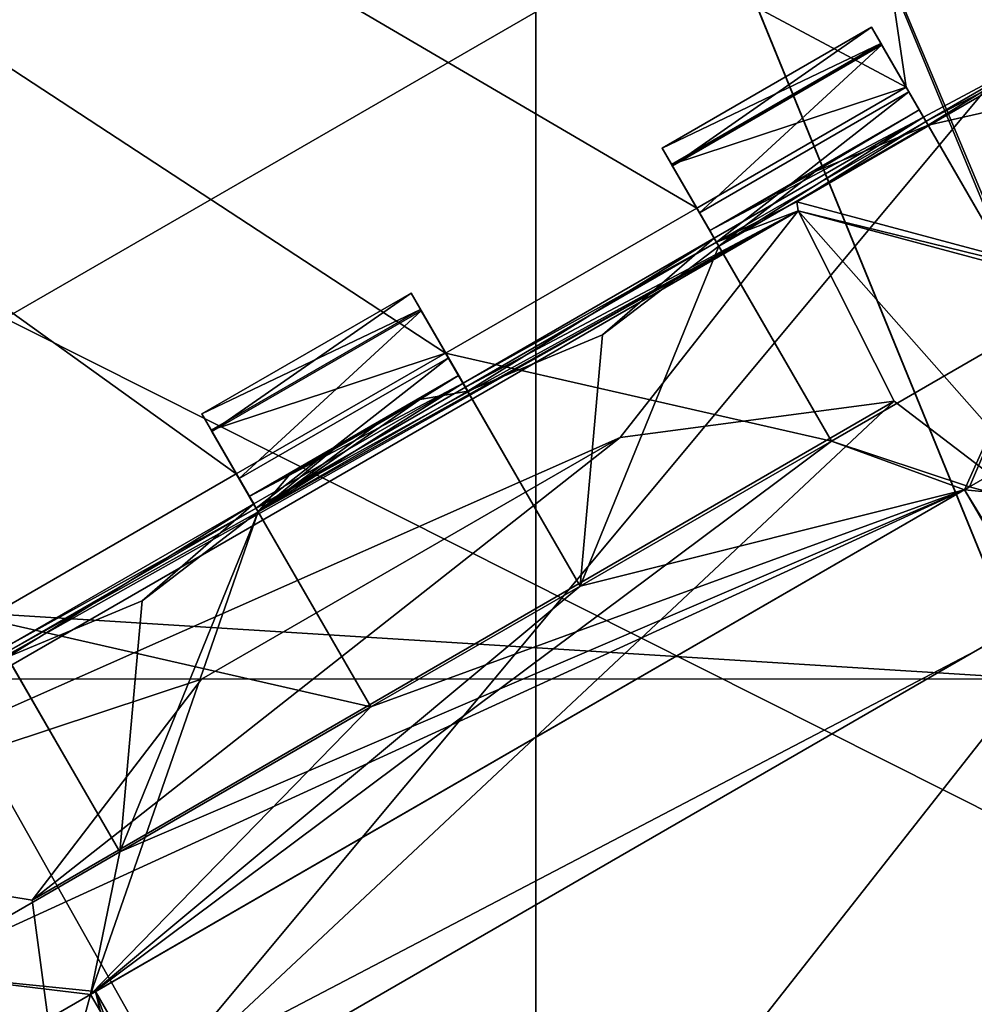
# Model space of a CAD drawing. Header units: millimetres. Extents: x -78 to 78, y -78 to 78.
# Tile 431 of 449: x 55.7 to 57.68, y 33.15 to 35.18. Entities that reach past the tile are written whole.
import ezdxf

# ---------------------------------------------------------------- set-up
doc = ezdxf.new("R2010")
doc.units = ezdxf.units.MM
doc.header["$LTSCALE"] = 41.718519
for name, color, linetype in [('10', 7, 'CONTINUOUS'), ('102', 7, 'CONTINUOUS'), ('1152', 7, 'CONTINUOUS'), ('1295', 7, 'CONTINUOUS'), ('1323', 7, 'CONTINUOUS'), ('1403', 7, 'CONTINUOUS'), ('1418', 7, 'CONTINUOUS'), ('1419', 7, 'CONTINUOUS'), ('1607', 7, 'CONTINUOUS'), ('1745', 7, 'CONTINUOUS'), ('1746', 7, 'CONTINUOUS'), ('1747', 7, 'CONTINUOUS'), ('1749', 7, 'CONTINUOUS'), ('1756', 7, 'CONTINUOUS'), ('1769', 7, 'CONTINUOUS'), ('2704', 7, 'CONTINUOUS'), ('2720', 7, 'CONTINUOUS'), ('2728', 7, 'CONTINUOUS'), ('2737', 7, 'CONTINUOUS'), ('319', 7, 'CONTINUOUS'), ('4485', 7, 'CONTINUOUS'), ('4497', 7, 'CONTINUOUS'), ('4511', 7, 'CONTINUOUS'), ('4524', 7, 'CONTINUOUS'), ('4530', 7, 'CONTINUOUS'), ('4539', 7, 'CONTINUOUS'), ('4540', 7, 'CONTINUOUS'), ('4545', 7, 'CONTINUOUS'), ('4554', 7, 'CONTINUOUS'), ('4557', 7, 'CONTINUOUS'), ('4559', 7, 'CONTINUOUS'), ('4561', 7, 'CONTINUOUS'), ('4564', 7, 'CONTINUOUS'), ('4568', 7, 'CONTINUOUS'), ('4570', 7, 'CONTINUOUS'), ('4574', 7, 'CONTINUOUS'), ('4575', 7, 'CONTINUOUS'), ('4576', 7, 'CONTINUOUS'), ('4579', 7, 'CONTINUOUS'), ('4586', 7, 'CONTINUOUS'), ('4590', 7, 'CONTINUOUS'), ('4591', 7, 'CONTINUOUS'), ('4594', 7, 'CONTINUOUS'), ('4595', 7, 'CONTINUOUS'), ('4600', 7, 'CONTINUOUS'), ('4601', 7, 'CONTINUOUS'), ('4604', 7, 'CONTINUOUS'), ('4607', 7, 'CONTINUOUS'), ('4608', 7, 'CONTINUOUS'), ('4611', 7, 'CONTINUOUS'), ('4619', 7, 'CONTINUOUS'), ('4621', 7, 'CONTINUOUS'), ('4624', 7, 'CONTINUOUS'), ('4636', 7, 'CONTINUOUS'), ('4637', 7, 'CONTINUOUS'), ('4638', 7, 'CONTINUOUS'), ('4648', 7, 'CONTINUOUS'), ('4659', 7, 'CONTINUOUS'), ('510', 7, 'CONTINUOUS'), ('513', 7, 'CONTINUOUS'), ('514', 7, 'CONTINUOUS'), ('6', 7, 'CONTINUOUS')]:
    doc.layers.add(name, color=color, linetype=linetype)

msp = doc.modelspace()

# ---------------------------------------------------------------- linework, layer by layer
at = {"layer": '10', "linetype": 'CONTINUOUS'}
for points in [[(58.04, 49.4512, -2), (69.0121, 32.4252, -2), (52.7292, 47.73, -2), (58.04, 49.4512, -2)], [(69.0121, 32.4252, -2), (62.2046, 38.179, -2), (52.7292, 47.73, -2), (69.0121, 32.4252, -2)], [(57.7954, 33.821, -2), (23.0996, 35.9875, -2), (56.9004, 36.0125, -2), (57.7954, 33.821, -2)], [(22.1909, 33.8071, -2), (23.0996, 35.9875, -2), (57.7954, 33.821, -2), (22.1909, 33.8071, -2)], [(60, 32.9, -2), (22.1909, 33.8071, -2), (57.7954, 33.821, -2), (60, 32.9, -2)], [(20, 32.9, -2), (22.1909, 33.8071, -2), (60, 32.9, -2), (20, 32.9, -2)]]:
    msp.add_3dface(points, dxfattribs=at)
at = {"layer": '102', "linetype": 'CONTINUOUS'}
msp.add_3dface([(57.7954, 33.821, -2), (56.9004, 36.0125, -2), (58.6144, 35.2, -0.5), (57.7954, 33.821, -2)], dxfattribs=at)
at = {"layer": '1152', "color": 7, "linetype": 'CONTINUOUS'}
for points in [[(54.2573, 47.5689, 19.2), (65.4023, 30.4828, 19.2), (55.4541, 45.9646, 22.9248), (54.2573, 47.5689, 19.2)], [(55.4541, 45.9646, 22.9248), (65.4023, 30.4828, 19.2), (57.1228, 43.8319, 23.6504), (55.4541, 45.9646, 22.9248)], [(57.1228, 43.8319, 23.6504), (65.4023, 30.4828, 19.2), (58.7509, 41.6681, 22.9248), (57.1228, 43.8319, 23.6504)]]:
    msp.add_3dface(points, dxfattribs=at)
at = {"layer": '1295', "color": 7, "linetype": 'CONTINUOUS'}
for points in [[(54.722, 34.0187, 23.2), (57.4933, 35.6187, 23.2), (55.4019, 35.2882, 23.2), (54.722, 34.0187, 23.2)], [(56.139, 30.5644, 23.2), (54.539, 33.3356, 23.2), (54.3273, 33.5521, 23.2), (56.139, 30.5644, 23.2)], [(56.2206, 30.2727, 23.2), (56.139, 30.5644, 23.2), (54.3273, 33.5521, 23.2), (56.2206, 30.2727, 23.2)], [(54.6599, 31.5579, 23.2), (56.2206, 30.2727, 23.2), (54.3273, 33.5521, 23.2), (54.6599, 31.5579, 23.2)]]:
    msp.add_3dface(points, dxfattribs=at)
at = {"layer": '1323', "color": 7, "linetype": 'CONTINUOUS'}
for points in [[(54.722, 34.0187, 22.2), (55.2085, 35.5403, 22.2), (57.4933, 35.6187, 22.2), (54.722, 34.0187, 22.2)], [(56.1174, 29.9723, 22.2), (55.12, 30.5306, 22.2), (54.0155, 33.6129, 22.2), (56.1174, 29.9723, 22.2)], [(56.1174, 29.9723, 22.2), (54.0155, 33.6129, 22.2), (54.539, 33.3356, 22.2), (56.1174, 29.9723, 22.2)], [(56.139, 30.5644, 22.2), (56.1174, 29.9723, 22.2), (54.539, 33.3356, 22.2), (56.139, 30.5644, 22.2)]]:
    msp.add_3dface(points, dxfattribs=at)
at = {"layer": '1403', "color": 7, "linetype": 'CONTINUOUS'}
msp.add_3dface([(54.2573, 47.5689, 19.2), (58.4307, 42.456, 17.2), (65.4023, 30.4828, 19.2), (54.2573, 47.5689, 19.2)], dxfattribs=at)
at = {"layer": '1418', "color": 7, "linetype": 'CONTINUOUS'}
for points in [[(54.722, 34.0187, 22.2), (57.4933, 35.6187, 22.2), (54.722, 34.0187, 23.2), (54.722, 34.0187, 22.2)], [(54.722, 34.0187, 23.2), (57.4933, 35.6187, 22.2), (57.4933, 35.6187, 23.2), (54.722, 34.0187, 23.2)]]:
    msp.add_3dface(points, dxfattribs=at)
at = {"layer": '1419', "color": 7, "linetype": 'CONTINUOUS'}
for points in [[(56.139, 30.5644, 22.2), (54.539, 33.3356, 22.2), (56.139, 30.5644, 23.2), (56.139, 30.5644, 22.2)], [(56.139, 30.5644, 23.2), (54.539, 33.3356, 22.2), (54.539, 33.3356, 23.2), (56.139, 30.5644, 23.2)]]:
    msp.add_3dface(points, dxfattribs=at)
at = {"layer": '1607', "color": 7, "linetype": 'CONTINUOUS'}
msp.add_3dface([(56.8961, 49.7825), (68.8182, 31.2971), (62.6242, 41.2692, 17.2), (56.8961, 49.7825)], dxfattribs=at)
at = {"layer": '1745', "linetype": 'CONTINUOUS'}
for points in [[(48.9557, 30.6746, 28.7), (56.7696, 51.03, 28.7), (42.4108, 39.2292, 28.7), (48.9557, 30.6746, 28.7)], [(53.7961, 21.0623, 28.7), (56.7696, 51.03, 28.7), (48.9557, 30.6746, 28.7), (53.7961, 21.0623, 28.7)], [(56.7695, 10.7164, 28.7), (56.7696, 51.03, 28.7), (53.7961, 21.0623, 28.7), (56.7695, 10.7164, 28.7)], [(69.7599, 30.9897, 28.7), (56.7696, 51.03, 28.7), (56.7695, 10.7164, 28.7), (69.7599, 30.9897, 28.7)]]:
    msp.add_3dface(points, dxfattribs=at)
at = {"layer": '1746', "linetype": 'CONTINUOUS'}
for points in [[(70.6479, 31.4545, 27.7349), (57.4701, 51.7463, 27.7349), (56.7696, 51.03, 28.7), (70.6479, 31.4545, 27.7349)], [(69.7599, 30.9897, 28.7), (70.6479, 31.4545, 27.7349), (56.7696, 51.03, 28.7), (69.7599, 30.9897, 28.7)]]:
    msp.add_3dface(points, dxfattribs=at)
at = {"layer": '1747', "linetype": 'CONTINUOUS'}
msp.add_3dface([(70.6479, 31.4545, 27.7349), (57.6995, 51.9363, 19.2), (57.4701, 51.7463, 27.7349), (70.6479, 31.4545, 27.7349)], dxfattribs=at)
at = {"layer": '1749', "linetype": 'CONTINUOUS'}
msp.add_3dface([(63.1901, 41.0327, 19.2), (68.6225, 30.5532, 25.7174), (55.8232, 50.2625, 25.7174), (63.1901, 41.0327, 19.2)], dxfattribs=at)
at = {"layer": '1756', "linetype": 'CONTINUOUS'}
for points in [[(68.6225, 30.5532, 25.7174), (55.4526, 49.9261, 26.2), (55.8232, 50.2625, 25.7174), (68.6225, 30.5532, 25.7174)], [(68.1668, 30.3465, 26.2), (55.4526, 49.9261, 26.2), (68.6225, 30.5532, 25.7174), (68.1668, 30.3465, 26.2)]]:
    msp.add_3dface(points, dxfattribs=at)
at = {"layer": '1769', "linetype": 'CONTINUOUS'}
for points in [[(68.1668, 30.3465, 26.2), (58.5425, 44.2676, 26.2), (55.4526, 49.9261, 26.2), (68.1668, 30.3465, 26.2)], [(52.229, 39.4232, 26.2), (58.5425, 44.2676, 26.2), (68.1668, 30.3465, 26.2), (52.229, 39.4232, 26.2)], [(52.229, 39.4232, 26.2), (67.6081, 28.5654, 26.2), (50.2838, 37.2762, 26.2), (52.229, 39.4232, 26.2)], [(67.6081, 28.5654, 26.2), (52.229, 39.4232, 26.2), (68.1668, 30.3465, 26.2), (67.6081, 28.5654, 26.2)], [(60.256, 25.5201, 26.2), (49.2171, 34.5772, 26.2), (50.2838, 37.2762, 26.2), (60.256, 25.5201, 26.2)], [(67.6081, 28.5654, 26.2), (60.256, 25.5201, 26.2), (50.2838, 37.2762, 26.2), (67.6081, 28.5654, 26.2)], [(60.256, 25.5201, 26.2), (49.1694, 31.6832, 26.2), (49.2171, 34.5772, 26.2), (60.256, 25.5201, 26.2)]]:
    msp.add_3dface(points, dxfattribs=at)
at = {"layer": '2704', "linetype": 'CONTINUOUS'}
for points in [[(57.5359, 35.0448, 21.67), (56.6343, 41.1393, 21.67), (47.837, 40.2223, 21.67), (57.5359, 35.0448, 21.67)], [(66.5703, 21.6404, 21.67), (56.6343, 41.1393, 21.67), (59.1178, 32.3049, 21.67), (66.5703, 21.6404, 21.67)], [(58.4564, 32.8259, 21.67), (56.6343, 41.1393, 21.67), (57.8143, 34.5625, 21.67), (58.4564, 32.8259, 21.67)], [(56.6343, 41.1393, 21.67), (58.4564, 32.8259, 21.67), (58.8393, 32.7872, 21.67), (56.6343, 41.1393, 21.67)], [(57.8143, 34.5625, 21.67), (56.6343, 41.1393, 21.67), (57.5359, 35.0448, 21.67), (57.8143, 34.5625, 21.67)], [(59.1178, 32.3049, 21.67), (56.6343, 41.1393, 21.67), (58.8393, 32.7872, 21.67), (59.1178, 32.3049, 21.67)], [(57.5359, 35.0448, 21.67), (47.837, 40.2223, 21.67), (57.1029, 34.7948, 21.67), (57.5359, 35.0448, 21.67)], [(57.1029, 34.7948, 21.67), (47.837, 40.2223, 21.67), (56.5832, 34.4948, 21.67), (57.1029, 34.7948, 21.67)], [(56.1502, 34.2448, 21.67), (47.837, 40.2223, 21.67), (55.6306, 33.9448, 21.67), (56.1502, 34.2448, 21.67)], [(56.5832, 34.4948, 21.67), (47.837, 40.2223, 21.67), (56.1502, 34.2448, 21.67), (56.5832, 34.4948, 21.67)], [(58.707, 21.4384, 21.67), (55.1976, 33.6948, 21.67), (47.837, 40.2223, 21.67), (58.707, 21.4384, 21.67)], [(57.3813, 34.3125, 21.67), (57.1029, 34.7948, 21.67), (56.5832, 34.4948, 21.67), (57.3813, 34.3125, 21.67)], [(57.6564, 34.2116, 21.67), (57.8143, 34.5625, 21.67), (57.3813, 34.3125, 21.67), (57.6564, 34.2116, 21.67)], [(57.6564, 34.2116, 21.67), (58.4564, 32.8259, 21.67), (57.8143, 34.5625, 21.67), (57.6564, 34.2116, 21.67)], [(56.8617, 34.0125, 21.67), (57.3813, 34.3125, 21.67), (56.5832, 34.4948, 21.67), (56.8617, 34.0125, 21.67)], [(57.6564, 34.2116, 21.67), (57.3813, 34.3125, 21.67), (56.8617, 34.0125, 21.67), (57.6564, 34.2116, 21.67)], [(56.1502, 34.2448, 21.67), (55.6306, 33.9448, 21.67), (56.4287, 33.7625, 21.67), (56.1502, 34.2448, 21.67)], [(55.859, 33.1738, 21.67), (57.6564, 34.2116, 21.67), (55.4761, 33.2125, 21.67), (55.859, 33.1738, 21.67)], [(55.4761, 33.2125, 21.67), (57.6564, 34.2116, 21.67), (55.9091, 33.4625, 21.67), (55.4761, 33.2125, 21.67)], [(55.9091, 33.4625, 21.67), (57.6564, 34.2116, 21.67), (56.4287, 33.7625, 21.67), (55.9091, 33.4625, 21.67)], [(56.4287, 33.7625, 21.67), (57.6564, 34.2116, 21.67), (56.8617, 34.0125, 21.67), (56.4287, 33.7625, 21.67)], [(55.6306, 33.9448, 21.67), (55.9091, 33.4625, 21.67), (56.4287, 33.7625, 21.67), (55.6306, 33.9448, 21.67)], [(55.4761, 33.2125, 21.67), (55.1976, 33.6948, 21.67), (58.707, 21.4384, 21.67), (55.4761, 33.2125, 21.67)], [(55.859, 33.1738, 21.67), (55.4761, 33.2125, 21.67), (58.707, 21.4384, 21.67), (55.859, 33.1738, 21.67)], [(56.659, 31.7882, 21.67), (55.859, 33.1738, 21.67), (56.5011, 31.4372, 21.67), (56.659, 31.7882, 21.67)], [(56.5011, 31.4372, 21.67), (55.859, 33.1738, 21.67), (58.707, 21.4384, 21.67), (56.5011, 31.4372, 21.67)]]:
    msp.add_3dface(points, dxfattribs=at)
at = {"layer": '2720', "linetype": 'CONTINUOUS'}
for points in [[(56.5926, 41.1966, 20.074), (66.5547, 21.688, 20.074), (47.8792, 40.1721, 20.074), (56.5926, 41.1966, 20.074)], [(47.8792, 40.1721, 20.074), (66.5547, 21.688, 20.074), (58.725, 21.3895, 20.074), (47.8792, 40.1721, 20.074)]]:
    msp.add_3dface(points, dxfattribs=at)
at = {"layer": '2728', "linetype": 'CONTINUOUS'}
for points in [[(56.5926, 41.1966, 20.074), (56.6343, 41.1393, 21.67), (66.5547, 21.688, 20.074), (56.5926, 41.1966, 20.074)], [(56.6343, 41.1393, 21.67), (66.5703, 21.6404, 21.67), (66.5547, 21.688, 20.074), (56.6343, 41.1393, 21.67)]]:
    msp.add_3dface(points, dxfattribs=at)
at = {"layer": '2737', "linetype": 'CONTINUOUS'}
for points in [[(58.707, 21.4384, 21.67), (47.837, 40.2223, 21.67), (47.8792, 40.1721, 20.074), (58.707, 21.4384, 21.67)], [(58.707, 21.4384, 21.67), (47.8792, 40.1721, 20.074), (58.725, 21.3895, 20.074), (58.707, 21.4384, 21.67)]]:
    msp.add_3dface(points, dxfattribs=at)
at = {"layer": '319', "linetype": 'CONTINUOUS'}
for points in [[(51, 33, 1.5), (56, 33, 1.5), (51.5, 41, 1.5), (51, 33, 1.5)], [(51.5, 41, 1.5), (56, 33, 1.5), (58.5, 36, 1.5), (51.5, 41, 1.5)], [(58.5, 36, 1.5), (56, 33, 1.5), (59.2513, 34.701, 1.5), (58.5, 36, 1.5)], [(56, 33, 1.5), (66.9048, 33, 1.5), (59.2513, 34.701, 1.5), (56, 33, 1.5)]]:
    msp.add_3dface(points, dxfattribs=at)
at = {"layer": '4485', "linetype": 'CONTINUOUS'}
for points in [[(55.8484, 33.1677, 21.845), (56.659, 31.7882, 21.67), (55.8375, 33.1271, 22.27), (55.8484, 33.1677, 21.845)], [(55.859, 33.1738, 21.67), (56.659, 31.7882, 21.67), (55.8484, 33.1677, 21.845), (55.859, 33.1738, 21.67)]]:
    msp.add_3dface(points, dxfattribs=at)
at = {"layer": '4497', "linetype": 'CONTINUOUS'}
for points in [[(55.859, 33.1738, 21.67), (55.8484, 33.1677, 21.845), (57.667, 34.2177, 21.845), (55.859, 33.1738, 21.67)], [(57.6564, 34.2116, 21.67), (55.859, 33.1738, 21.67), (57.667, 34.2177, 21.845), (57.6564, 34.2116, 21.67)]]:
    msp.add_3dface(points, dxfattribs=at)
at = {"layer": '4511', "linetype": 'CONTINUOUS'}
for points in [[(57.6564, 34.2116, 21.67), (57.667, 34.2177, 21.845), (57.7076, 34.2068, 22.27), (57.6564, 34.2116, 21.67)], [(58.4564, 32.8259, 21.67), (57.6564, 34.2116, 21.67), (58.467, 32.832, 21.845), (58.4564, 32.8259, 21.67)], [(58.467, 32.832, 21.845), (57.6564, 34.2116, 21.67), (58.4779, 32.8726, 22.27), (58.467, 32.832, 21.845)], [(58.4779, 32.8726, 22.27), (57.6564, 34.2116, 21.67), (57.7076, 34.2068, 22.27), (58.4779, 32.8726, 22.27)]]:
    msp.add_3dface(points, dxfattribs=at)
at = {"layer": '4524', "linetype": 'CONTINUOUS'}
for points in [[(57.3813, 34.3125, 21.67), (57.8143, 34.5625, 21.67), (57.3813, 34.3125, 21.845), (57.3813, 34.3125, 21.67)], [(57.8143, 34.5625, 21.67), (57.8143, 34.5625, 21.845), (57.3813, 34.3125, 21.845), (57.8143, 34.5625, 21.67)]]:
    msp.add_3dface(points, dxfattribs=at)
at = {"layer": '4530', "linetype": 'CONTINUOUS'}
msp.add_3dface([(55.8484, 33.1677, 21.845), (55.8375, 33.1271, 22.27), (55.3666, 32.8895, 21.845), (55.8484, 33.1677, 21.845)], dxfattribs=at)
at = {"layer": '4539', "linetype": 'CONTINUOUS'}
for points in [[(57.1483, 34.7161, 21.8612), (57.0313, 34.9188, 21.896), (57.0507, 34.8851, 21.7623), (57.1483, 34.7161, 21.8612)], [(57.0313, 34.9188, 21.896), (57.1483, 34.7161, 21.8612), (57.1298, 34.7482, 22.1544), (57.0313, 34.9188, 21.896)], [(57.0313, 34.9188, 22.421), (57.0313, 34.9188, 21.896), (57.1298, 34.7482, 22.1544), (57.0313, 34.9188, 22.421)], [(57.0524, 34.8822, 22.5598), (57.0313, 34.9188, 22.421), (57.1388, 34.7325, 22.4493), (57.0524, 34.8822, 22.5598)], [(57.1388, 34.7325, 22.4493), (57.0313, 34.9188, 22.421), (57.1298, 34.7482, 22.1544), (57.1388, 34.7325, 22.4493)], [(57.1029, 34.7948, 21.67), (57.3813, 34.3125, 21.845), (57.0507, 34.8851, 21.7623), (57.1029, 34.7948, 21.67)], [(57.3813, 34.3125, 21.845), (57.1483, 34.7161, 21.8612), (57.0507, 34.8851, 21.7623), (57.3813, 34.3125, 21.845)], [(57.1438, 34.7239, 22.6698), (57.1085, 34.7851, 22.652), (57.0524, 34.8822, 22.5598), (57.1438, 34.7239, 22.6698)], [(57.1438, 34.7239, 22.6698), (57.0524, 34.8822, 22.5598), (57.1388, 34.7325, 22.4493), (57.1438, 34.7239, 22.6698)], [(57.1029, 34.7948, 21.67), (57.3813, 34.3125, 21.67), (57.3813, 34.3125, 21.845), (57.1029, 34.7948, 21.67)]]:
    msp.add_3dface(points, dxfattribs=at)
at = {"layer": '4540', "linetype": 'CONTINUOUS'}
for points in [[(57.5628, 34.9982, 22.1557), (57.5815, 34.9659, 21.8612), (57.4643, 35.1688, 21.896), (57.5628, 34.9982, 22.1557)], [(57.4643, 35.1688, 21.896), (57.5815, 34.9659, 21.8612), (57.4837, 35.1351, 21.7623), (57.4643, 35.1688, 21.896)], [(57.5719, 34.9825, 22.4493), (57.5628, 34.9982, 22.1557), (57.4643, 35.1688, 22.421), (57.5719, 34.9825, 22.4493)], [(57.4854, 35.1322, 22.5598), (57.5719, 34.9825, 22.4493), (57.4643, 35.1688, 22.421), (57.4854, 35.1322, 22.5598)], [(57.4643, 35.1688, 22.421), (57.5628, 34.9982, 22.1557), (57.4643, 35.1688, 21.896), (57.4643, 35.1688, 22.421)], [(57.8143, 34.5625, 21.67), (57.5359, 35.0448, 21.67), (57.4837, 35.1351, 21.7623), (57.8143, 34.5625, 21.67)], [(57.8143, 34.5625, 21.845), (57.8143, 34.5625, 21.67), (57.4837, 35.1351, 21.7623), (57.8143, 34.5625, 21.845)], [(57.5815, 34.9659, 21.8612), (57.8143, 34.5625, 21.845), (57.4837, 35.1351, 21.7623), (57.5815, 34.9659, 21.8612)], [(57.5415, 35.0351, 22.652), (57.5719, 34.9825, 22.4493), (57.4854, 35.1322, 22.5598), (57.5415, 35.0351, 22.652)], [(57.5768, 34.9739, 22.6698), (57.5719, 34.9825, 22.4493), (57.5415, 35.0351, 22.652), (57.5768, 34.9739, 22.6698)]]:
    msp.add_3dface(points, dxfattribs=at)
at = {"layer": '4545', "linetype": 'CONTINUOUS'}
for points in [[(57.5815, 34.9659, 21.8612), (57.7028, 34.9937, 21.845), (57.8143, 34.5625, 21.845), (57.5815, 34.9659, 21.8612)], [(57.1483, 34.7161, 21.8612), (57.3813, 34.3125, 21.845), (56.8617, 34.0125, 21.845), (57.1483, 34.7161, 21.8612)], [(56.908, 34.5323, 21.845), (57.1483, 34.7161, 21.8612), (56.8617, 34.0125, 21.845), (56.908, 34.5323, 21.845)], [(57.8143, 34.5625, 21.845), (57.667, 34.2177, 21.845), (57.3813, 34.3125, 21.845), (57.8143, 34.5625, 21.845)], [(58.1488, 34.4958, 21.845), (57.667, 34.2177, 21.845), (57.8143, 34.5625, 21.845), (58.1488, 34.4958, 21.845)], [(56.6288, 34.4159, 21.845), (56.908, 34.5323, 21.845), (56.8617, 34.0125, 21.845), (56.6288, 34.4159, 21.845)], [(57.667, 34.2177, 21.845), (55.8484, 33.1677, 21.845), (57.3813, 34.3125, 21.845), (57.667, 34.2177, 21.845)], [(57.3813, 34.3125, 21.845), (55.8484, 33.1677, 21.845), (56.8617, 34.0125, 21.845), (57.3813, 34.3125, 21.845)], [(55.8484, 33.1677, 21.845), (55.9091, 33.4625, 21.845), (56.1957, 34.1661, 21.845), (55.8484, 33.1677, 21.845)], [(56.4287, 33.7625, 21.845), (55.8484, 33.1677, 21.845), (56.1957, 34.1661, 21.845), (56.4287, 33.7625, 21.845)], [(56.1957, 34.1661, 21.845), (55.9091, 33.4625, 21.845), (55.9554, 33.9823, 21.845), (56.1957, 34.1661, 21.845)], [(56.8617, 34.0125, 21.845), (55.8484, 33.1677, 21.845), (56.4287, 33.7625, 21.845), (56.8617, 34.0125, 21.845)], [(55.9554, 33.9823, 21.845), (55.9091, 33.4625, 21.845), (55.6762, 33.8659, 21.845), (55.9554, 33.9823, 21.845)], [(55.9091, 33.4625, 21.845), (55.8484, 33.1677, 21.845), (55.4761, 33.2125, 21.845), (55.9091, 33.4625, 21.845)], [(55.4761, 33.2125, 21.845), (55.8484, 33.1677, 21.845), (55.3666, 32.8895, 21.845), (55.4761, 33.2125, 21.845)]]:
    msp.add_3dface(points, dxfattribs=at)
at = {"layer": '4554', "linetype": 'CONTINUOUS'}
for points in [[(57.4643, 35.1688, 21.896), (57.4837, 35.1351, 21.7623), (57.0313, 34.9188, 21.896), (57.4643, 35.1688, 21.896)], [(57.0313, 34.9188, 21.896), (57.4837, 35.1351, 21.7623), (57.0507, 34.8851, 21.7623), (57.0313, 34.9188, 21.896)], [(57.4837, 35.1351, 21.7623), (57.5359, 35.0448, 21.67), (57.0507, 34.8851, 21.7623), (57.4837, 35.1351, 21.7623)], [(57.5359, 35.0448, 21.67), (57.1029, 34.7948, 21.67), (57.0507, 34.8851, 21.7623), (57.5359, 35.0448, 21.67)]]:
    msp.add_3dface(points, dxfattribs=at)
at = {"layer": '4557', "linetype": 'CONTINUOUS'}
msp.add_3dface([(57.7076, 34.2068, 22.27), (57.667, 34.2177, 21.845), (58.1488, 34.4958, 21.845), (57.7076, 34.2068, 22.27)], dxfattribs=at)
at = {"layer": '4559', "linetype": 'CONTINUOUS'}
for points in [[(55.4761, 33.2125, 21.67), (55.9091, 33.4625, 21.67), (55.4761, 33.2125, 21.845), (55.4761, 33.2125, 21.67)], [(55.9091, 33.4625, 21.67), (55.9091, 33.4625, 21.845), (55.4761, 33.2125, 21.845), (55.9091, 33.4625, 21.67)]]:
    msp.add_3dface(points, dxfattribs=at)
at = {"layer": '4561', "linetype": 'CONTINUOUS'}
for points in [[(56.5117, 34.6188, 21.896), (56.5311, 34.5851, 21.7623), (56.0787, 34.3688, 21.896), (56.5117, 34.6188, 21.896)], [(56.0787, 34.3688, 21.896), (56.5311, 34.5851, 21.7623), (56.0981, 34.3351, 21.7623), (56.0787, 34.3688, 21.896)], [(56.5311, 34.5851, 21.7623), (56.5832, 34.4948, 21.67), (56.0981, 34.3351, 21.7623), (56.5311, 34.5851, 21.7623)], [(56.5832, 34.4948, 21.67), (56.1502, 34.2448, 21.67), (56.0981, 34.3351, 21.7623), (56.5832, 34.4948, 21.67)]]:
    msp.add_3dface(points, dxfattribs=at)
at = {"layer": '4564', "linetype": 'CONTINUOUS'}
for points in [[(57.4643, 35.1688, 22.421), (57.4643, 35.1688, 21.896), (57.0313, 34.9188, 22.421), (57.4643, 35.1688, 22.421)], [(57.4643, 35.1688, 21.896), (57.0313, 34.9188, 21.896), (57.0313, 34.9188, 22.421), (57.4643, 35.1688, 21.896)]]:
    msp.add_3dface(points, dxfattribs=at)
at = {"layer": '4568', "linetype": 'CONTINUOUS'}
for points in [[(54.9787, 33.4739, 22.67), (54.9787, 33.4739, 22.47), (56.4787, 30.8758, 22.47), (54.9787, 33.4739, 22.67)], [(56.4787, 30.8758, 22.67), (54.9787, 33.4739, 22.67), (56.4787, 30.8758, 22.47), (56.4787, 30.8758, 22.67)]]:
    msp.add_3dface(points, dxfattribs=at)
at = {"layer": '4570', "linetype": 'CONTINUOUS'}
for points in [[(56.4787, 30.8758, 22.47), (54.9787, 33.4739, 22.47), (56.126, 31.5148, 22.27), (56.4787, 30.8758, 22.47)], [(56.126, 31.5148, 22.27), (54.9787, 33.4739, 22.47), (55.3557, 32.8489, 22.27), (56.126, 31.5148, 22.27)]]:
    msp.add_3dface(points, dxfattribs=at)
at = {"layer": '4574', "linetype": 'CONTINUOUS'}
for points in [[(56.6101, 34.4482, 22.1568), (56.6288, 34.4159, 21.845), (56.5117, 34.6188, 21.896), (56.6101, 34.4482, 22.1568)], [(56.5117, 34.6188, 21.896), (56.6288, 34.4159, 21.845), (56.5311, 34.5851, 21.7623), (56.5117, 34.6188, 21.896)], [(56.6192, 34.4325, 22.4513), (56.6101, 34.4482, 22.1568), (56.5117, 34.6188, 22.421), (56.6192, 34.4325, 22.4513)], [(56.5328, 34.5822, 22.5598), (56.6192, 34.4325, 22.4513), (56.5117, 34.6188, 22.421), (56.5328, 34.5822, 22.5598)], [(56.5117, 34.6188, 22.421), (56.6101, 34.4482, 22.1568), (56.5117, 34.6188, 21.896), (56.5117, 34.6188, 22.421)], [(56.8617, 34.0125, 21.67), (56.5832, 34.4948, 21.67), (56.5311, 34.5851, 21.7623), (56.8617, 34.0125, 21.67)], [(56.8617, 34.0125, 21.845), (56.8617, 34.0125, 21.67), (56.5311, 34.5851, 21.7623), (56.8617, 34.0125, 21.845)], [(56.6288, 34.4159, 21.845), (56.8617, 34.0125, 21.845), (56.5311, 34.5851, 21.7623), (56.6288, 34.4159, 21.845)], [(56.5889, 34.4851, 22.652), (56.6192, 34.4325, 22.4513), (56.5328, 34.5822, 22.5598), (56.5889, 34.4851, 22.652)], [(56.6242, 34.4239, 22.6698), (56.6192, 34.4325, 22.4513), (56.5889, 34.4851, 22.652), (56.6242, 34.4239, 22.6698)]]:
    msp.add_3dface(points, dxfattribs=at)
at = {"layer": '4575', "linetype": 'CONTINUOUS'}
for points in [[(56.1957, 34.1661, 21.845), (56.0787, 34.3688, 21.896), (56.0981, 34.3351, 21.7623), (56.1957, 34.1661, 21.845)], [(56.0787, 34.3688, 21.896), (56.1957, 34.1661, 21.845), (56.1771, 34.1982, 22.1552), (56.0787, 34.3688, 21.896)], [(56.0787, 34.3688, 22.421), (56.0787, 34.3688, 21.896), (56.1771, 34.1982, 22.1552), (56.0787, 34.3688, 22.421)], [(56.0998, 34.3322, 22.5598), (56.0787, 34.3688, 22.421), (56.1862, 34.1825, 22.4513), (56.0998, 34.3322, 22.5598)], [(56.1862, 34.1825, 22.4513), (56.0787, 34.3688, 22.421), (56.1771, 34.1982, 22.1552), (56.1862, 34.1825, 22.4513)], [(56.1502, 34.2448, 21.67), (56.4287, 33.7625, 21.845), (56.0981, 34.3351, 21.7623), (56.1502, 34.2448, 21.67)], [(56.4287, 33.7625, 21.845), (56.1957, 34.1661, 21.845), (56.0981, 34.3351, 21.7623), (56.4287, 33.7625, 21.845)], [(56.1912, 34.1739, 22.6698), (56.1558, 34.2351, 22.652), (56.0998, 34.3322, 22.5598), (56.1912, 34.1739, 22.6698)], [(56.1912, 34.1739, 22.6698), (56.0998, 34.3322, 22.5598), (56.1862, 34.1825, 22.4513), (56.1912, 34.1739, 22.6698)], [(56.1502, 34.2448, 21.67), (56.4287, 33.7625, 21.67), (56.4287, 33.7625, 21.845), (56.1502, 34.2448, 21.67)]]:
    msp.add_3dface(points, dxfattribs=at)
at = {"layer": '4576', "linetype": 'CONTINUOUS'}
for points in [[(55.9091, 33.4625, 21.67), (55.6306, 33.9448, 21.67), (55.5785, 34.0351, 21.7623), (55.9091, 33.4625, 21.67)], [(55.9091, 33.4625, 21.845), (55.9091, 33.4625, 21.67), (55.5785, 34.0351, 21.7623), (55.9091, 33.4625, 21.845)], [(55.6762, 33.8659, 21.845), (55.9091, 33.4625, 21.845), (55.5785, 34.0351, 21.7623), (55.6762, 33.8659, 21.845)]]:
    msp.add_3dface(points, dxfattribs=at)
at = {"layer": '4579', "linetype": 'CONTINUOUS'}
for points in [[(57.4643, 35.1688, 22.421), (57.0313, 34.9188, 22.421), (57.0524, 34.8822, 22.5598), (57.4643, 35.1688, 22.421)], [(57.4854, 35.1322, 22.5598), (57.4643, 35.1688, 22.421), (57.0524, 34.8822, 22.5598), (57.4854, 35.1322, 22.5598)], [(57.1085, 34.7851, 22.652), (57.4854, 35.1322, 22.5598), (57.0524, 34.8822, 22.5598), (57.1085, 34.7851, 22.652)], [(57.5415, 35.0351, 22.652), (57.4854, 35.1322, 22.5598), (57.1085, 34.7851, 22.652), (57.5415, 35.0351, 22.652)]]:
    msp.add_3dface(points, dxfattribs=at)
at = {"layer": '4586', "linetype": 'CONTINUOUS'}
for points in [[(56.4287, 33.7625, 21.67), (56.8617, 34.0125, 21.67), (56.4287, 33.7625, 21.845), (56.4287, 33.7625, 21.67)], [(56.8617, 34.0125, 21.67), (56.8617, 34.0125, 21.845), (56.4287, 33.7625, 21.845), (56.8617, 34.0125, 21.67)]]:
    msp.add_3dface(points, dxfattribs=at)
at = {"layer": '4590', "linetype": 'CONTINUOUS'}
for points in [[(57.5415, 35.0351, 22.652), (57.1085, 34.7851, 22.652), (57.1438, 34.7239, 22.6698), (57.5415, 35.0351, 22.652)], [(57.5768, 34.9739, 22.6698), (57.5415, 35.0351, 22.652), (57.1438, 34.7239, 22.6698), (57.5768, 34.9739, 22.6698)]]:
    msp.add_3dface(points, dxfattribs=at)
at = {"layer": '4591', "linetype": 'CONTINUOUS'}
for points in [[(57.5628, 34.9982, 22.1557), (57.5719, 34.9825, 22.4493), (57.1298, 34.7482, 22.1544), (57.5628, 34.9982, 22.1557)], [(57.5628, 34.9982, 22.1557), (57.1298, 34.7482, 22.1544), (57.3478, 34.8706, 21.9003), (57.5628, 34.9982, 22.1557)], [(57.5815, 34.9659, 21.8612), (57.5628, 34.9982, 22.1557), (57.3478, 34.8706, 21.9003), (57.5815, 34.9659, 21.8612)], [(57.5719, 34.9825, 22.4493), (57.1388, 34.7325, 22.4493), (57.1298, 34.7482, 22.1544), (57.5719, 34.9825, 22.4493)], [(57.1298, 34.7482, 22.1544), (57.1483, 34.7161, 21.8612), (57.3478, 34.8706, 21.9003), (57.1298, 34.7482, 22.1544)]]:
    msp.add_3dface(points, dxfattribs=at)
at = {"layer": '4594', "linetype": 'CONTINUOUS'}
for points in [[(55.0386, 33.4762, 23.47), (54.9787, 33.4739, 22.67), (56.4787, 30.8758, 22.67), (55.0386, 33.4762, 23.47)], [(56.5106, 30.9265, 23.47), (55.0386, 33.4762, 23.47), (56.4787, 30.8758, 22.67), (56.5106, 30.9265, 23.47)]]:
    msp.add_3dface(points, dxfattribs=at)
at = {"layer": '4595', "linetype": 'CONTINUOUS'}
for points in [[(57.8366, 35.1239, 22.47), (57.5815, 34.9659, 21.8612), (57.5719, 34.9825, 22.4493), (57.8366, 35.1239, 22.47)], [(57.7028, 34.9937, 21.845), (57.5815, 34.9659, 21.8612), (57.8366, 35.1239, 22.47), (57.7028, 34.9937, 21.845)], [(57.5719, 34.9825, 22.4493), (57.1483, 34.7161, 21.8612), (57.1388, 34.7325, 22.4493), (57.5719, 34.9825, 22.4493)], [(57.5815, 34.9659, 21.8612), (57.1483, 34.7161, 21.8612), (57.5719, 34.9825, 22.4493), (57.5815, 34.9659, 21.8612)], [(57.1388, 34.7325, 22.4493), (56.6288, 34.4159, 21.845), (56.6192, 34.4325, 22.4513), (57.1388, 34.7325, 22.4493)], [(56.908, 34.5323, 21.845), (56.6288, 34.4159, 21.845), (57.1388, 34.7325, 22.4493), (56.908, 34.5323, 21.845)], [(57.1483, 34.7161, 21.8612), (56.908, 34.5323, 21.845), (57.1388, 34.7325, 22.4493), (57.1483, 34.7161, 21.8612)], [(56.6192, 34.4325, 22.4513), (56.1957, 34.1661, 21.845), (56.1862, 34.1825, 22.4513), (56.6192, 34.4325, 22.4513)], [(56.6288, 34.4159, 21.845), (56.1957, 34.1661, 21.845), (56.6192, 34.4325, 22.4513), (56.6288, 34.4159, 21.845)], [(55.6762, 33.8659, 21.845), (55.6666, 33.8825, 22.4493), (56.1862, 34.1825, 22.4513), (55.6762, 33.8659, 21.845)], [(55.9554, 33.9823, 21.845), (55.6762, 33.8659, 21.845), (56.1862, 34.1825, 22.4513), (55.9554, 33.9823, 21.845)], [(56.1957, 34.1661, 21.845), (55.9554, 33.9823, 21.845), (56.1862, 34.1825, 22.4513), (56.1957, 34.1661, 21.845)]]:
    msp.add_3dface(points, dxfattribs=at)
at = {"layer": '4600', "linetype": 'CONTINUOUS'}
for points in [[(57.1438, 34.7239, 22.6698), (57.1388, 34.7325, 22.4493), (56.6192, 34.4325, 22.4513), (57.1438, 34.7239, 22.6698)], [(56.6242, 34.4239, 22.6698), (57.1438, 34.7239, 22.6698), (56.6192, 34.4325, 22.4513), (56.6242, 34.4239, 22.6698)]]:
    msp.add_3dface(points, dxfattribs=at)
at = {"layer": '4601', "linetype": 'CONTINUOUS'}
for points in [[(56.5117, 34.6188, 22.421), (56.5117, 34.6188, 21.896), (56.0787, 34.3688, 22.421), (56.5117, 34.6188, 22.421)], [(56.5117, 34.6188, 21.896), (56.0787, 34.3688, 21.896), (56.0787, 34.3688, 22.421), (56.5117, 34.6188, 21.896)]]:
    msp.add_3dface(points, dxfattribs=at)
at = {"layer": '4604', "linetype": 'CONTINUOUS'}
for points in [[(55.6666, 33.8825, 22.4493), (56.1912, 34.1739, 22.6698), (56.1862, 34.1825, 22.4513), (55.6666, 33.8825, 22.4493)], [(55.6666, 33.8825, 22.4493), (55.6716, 33.8739, 22.6698), (56.1912, 34.1739, 22.6698), (55.6666, 33.8825, 22.4493)]]:
    msp.add_3dface(points, dxfattribs=at)
at = {"layer": '4607', "linetype": 'CONTINUOUS'}
msp.add_3dface([(57.1483, 34.7161, 21.8612), (57.5815, 34.9659, 21.8612), (57.3478, 34.8706, 21.9003), (57.1483, 34.7161, 21.8612)], dxfattribs=at)
at = {"layer": '4608', "linetype": 'CONTINUOUS'}
for points in [[(57.5768, 34.9739, 22.6698), (57.8366, 35.1239, 22.67), (57.5719, 34.9825, 22.4493), (57.5768, 34.9739, 22.6698)], [(57.8366, 35.1239, 22.67), (57.8366, 35.1239, 22.47), (57.5719, 34.9825, 22.4493), (57.8366, 35.1239, 22.67)]]:
    msp.add_3dface(points, dxfattribs=at)
at = {"layer": '4611', "linetype": 'CONTINUOUS'}
for points in [[(56.1957, 34.1661, 21.845), (56.6288, 34.4159, 21.845), (56.5301, 34.3985, 21.8993), (56.1957, 34.1661, 21.845)], [(56.4389, 34.3458, 21.896), (56.1957, 34.1661, 21.845), (56.5301, 34.3985, 21.8993), (56.4389, 34.3458, 21.896)], [(56.3519, 34.2956, 21.896), (56.1957, 34.1661, 21.845), (56.4389, 34.3458, 21.896), (56.3519, 34.2956, 21.896)], [(56.2605, 34.2428, 21.8993), (56.1957, 34.1661, 21.845), (56.3519, 34.2956, 21.896), (56.2605, 34.2428, 21.8993)]]:
    msp.add_3dface(points, dxfattribs=at)
at = {"layer": '4619', "linetype": 'CONTINUOUS'}
for points in [[(57.8366, 35.1239, 22.67), (57.5768, 34.9739, 22.6698), (57.8111, 35.0971, 22.97), (57.8366, 35.1239, 22.67)], [(57.8111, 35.0971, 22.97), (57.5768, 34.9739, 22.6698), (57.3097, 34.8076, 22.97), (57.8111, 35.0971, 22.97)], [(57.5768, 34.9739, 22.6698), (57.1438, 34.7239, 22.6698), (57.3097, 34.8076, 22.97), (57.5768, 34.9739, 22.6698)], [(57.1438, 34.7239, 22.6698), (57.3121, 34.7888, 23.47), (57.3097, 34.8076, 22.97), (57.1438, 34.7239, 22.6698)], [(57.3121, 34.7888, 23.47), (55.2385, 33.6239, 22.6698), (55.0386, 33.4762, 23.47), (57.3121, 34.7888, 23.47)], [(55.6716, 33.8739, 22.6698), (55.2385, 33.6239, 22.6698), (57.3121, 34.7888, 23.47), (55.6716, 33.8739, 22.6698)], [(55.6716, 33.8739, 22.6698), (57.3121, 34.7888, 23.47), (56.1912, 34.1739, 22.6698), (55.6716, 33.8739, 22.6698)], [(56.1912, 34.1739, 22.6698), (57.3121, 34.7888, 23.47), (56.6242, 34.4239, 22.6698), (56.1912, 34.1739, 22.6698)], [(56.6242, 34.4239, 22.6698), (57.3121, 34.7888, 23.47), (57.1438, 34.7239, 22.6698), (56.6242, 34.4239, 22.6698)]]:
    msp.add_3dface(points, dxfattribs=at)
at = {"layer": '4621', "linetype": 'CONTINUOUS'}
for points in [[(56.5889, 34.4851, 22.652), (56.1558, 34.2351, 22.652), (56.1912, 34.1739, 22.6698), (56.5889, 34.4851, 22.652)], [(56.6242, 34.4239, 22.6698), (56.5889, 34.4851, 22.652), (56.1912, 34.1739, 22.6698), (56.6242, 34.4239, 22.6698)]]:
    msp.add_3dface(points, dxfattribs=at)
at = {"layer": '4624', "linetype": 'CONTINUOUS'}
for points in [[(56.6101, 34.4482, 22.1568), (56.6192, 34.4325, 22.4513), (56.1771, 34.1982, 22.1552), (56.6101, 34.4482, 22.1568)], [(56.6101, 34.4482, 22.1568), (56.1771, 34.1982, 22.1552), (56.5301, 34.3985, 21.8993), (56.6101, 34.4482, 22.1568)], [(56.6288, 34.4159, 21.845), (56.6101, 34.4482, 22.1568), (56.5301, 34.3985, 21.8993), (56.6288, 34.4159, 21.845)], [(56.6192, 34.4325, 22.4513), (56.1862, 34.1825, 22.4513), (56.1771, 34.1982, 22.1552), (56.6192, 34.4325, 22.4513)], [(56.1771, 34.1982, 22.1552), (56.2605, 34.2428, 21.8993), (56.5301, 34.3985, 21.8993), (56.1771, 34.1982, 22.1552)], [(56.2605, 34.2428, 21.8993), (56.3519, 34.2956, 21.896), (56.5301, 34.3985, 21.8993), (56.2605, 34.2428, 21.8993)], [(56.3519, 34.2956, 21.896), (56.4389, 34.3458, 21.896), (56.5301, 34.3985, 21.8993), (56.3519, 34.2956, 21.896)], [(56.1771, 34.1982, 22.1552), (56.1957, 34.1661, 21.845), (56.2605, 34.2428, 21.8993), (56.1771, 34.1982, 22.1552)]]:
    msp.add_3dface(points, dxfattribs=at)
at = {"layer": '4636', "linetype": 'CONTINUOUS'}
for points in [[(57.3121, 34.7888, 23.47), (55.0386, 33.4762, 23.47), (56.944, 34.3199, 23.47), (57.3121, 34.7888, 23.47)], [(57.3121, 34.7888, 23.47), (56.944, 34.3199, 23.47), (57.5113, 34.3953, 23.47), (57.3121, 34.7888, 23.47)], [(58.0892, 34.5806, 23.47), (57.3121, 34.7888, 23.47), (57.9686, 34.0454, 23.47), (58.0892, 34.5806, 23.47)], [(57.9686, 34.0454, 23.47), (57.3121, 34.7888, 23.47), (57.5113, 34.3953, 23.47), (57.9686, 34.0454, 23.47)], [(56.944, 34.3199, 23.47), (55.0386, 33.4762, 23.47), (56.078, 33.8199, 23.47), (56.944, 34.3199, 23.47)], [(56.078, 33.8199, 23.47), (55.0386, 33.4762, 23.47), (55.7281, 33.3626, 23.47), (56.078, 33.8199, 23.47)], [(55.0386, 33.4762, 23.47), (56.5106, 30.9265, 23.47), (56.3035, 31.9293, 23.47), (55.0386, 33.4762, 23.47)], [(55.7281, 33.3626, 23.47), (55.0386, 33.4762, 23.47), (55.8035, 32.7954, 23.47), (55.7281, 33.3626, 23.47)], [(55.8035, 32.7954, 23.47), (55.0386, 33.4762, 23.47), (56.3035, 31.9293, 23.47), (55.8035, 32.7954, 23.47)]]:
    msp.add_3dface(points, dxfattribs=at)
at = {"layer": '4637', "linetype": 'CONTINUOUS'}
for points in [[(56.5117, 34.6188, 22.421), (56.0787, 34.3688, 22.421), (56.0998, 34.3322, 22.5598), (56.5117, 34.6188, 22.421)], [(56.5328, 34.5822, 22.5598), (56.5117, 34.6188, 22.421), (56.0998, 34.3322, 22.5598), (56.5328, 34.5822, 22.5598)], [(56.1558, 34.2351, 22.652), (56.5328, 34.5822, 22.5598), (56.0998, 34.3322, 22.5598), (56.1558, 34.2351, 22.652)], [(56.5889, 34.4851, 22.652), (56.5328, 34.5822, 22.5598), (56.1558, 34.2351, 22.652), (56.5889, 34.4851, 22.652)]]:
    msp.add_3dface(points, dxfattribs=at)
at = {"layer": '4638', "linetype": 'CONTINUOUS'}
for points in [[(56.944, 34.3199, 23.47), (55.7281, 33.3626, 23.47), (57.5113, 34.3953, 23.47), (56.944, 34.3199, 23.47)], [(55.7281, 33.3626, 23.47), (55.8035, 32.7954, 23.47), (57.5113, 34.3953, 23.47), (55.7281, 33.3626, 23.47)], [(55.8035, 32.7954, 23.47), (57.9686, 34.0454, 23.47), (57.5113, 34.3953, 23.47), (55.8035, 32.7954, 23.47)], [(56.944, 34.3199, 23.47), (56.078, 33.8199, 23.47), (55.7281, 33.3626, 23.47), (56.944, 34.3199, 23.47)], [(55.8035, 32.7954, 23.47), (56.3035, 31.9293, 23.47), (57.9686, 34.0454, 23.47), (55.8035, 32.7954, 23.47)], [(56.3035, 31.9293, 23.47), (58.4686, 33.1794, 23.47), (57.9686, 34.0454, 23.47), (56.3035, 31.9293, 23.47)], [(56.3035, 31.9293, 23.47), (56.7608, 31.5794, 23.47), (58.4686, 33.1794, 23.47), (56.3035, 31.9293, 23.47)], [(56.7608, 31.5794, 23.47), (58.544, 32.6121, 23.47), (58.4686, 33.1794, 23.47), (56.7608, 31.5794, 23.47)]]:
    msp.add_3dface(points, dxfattribs=at)
at = {"layer": '4648', "linetype": 'CONTINUOUS'}
for points in [[(57.3097, 34.8076, 22.97), (57.3121, 34.7888, 23.47), (58.1007, 34.5956, 22.97), (57.3097, 34.8076, 22.97)], [(58.1007, 34.5956, 22.97), (57.3121, 34.7888, 23.47), (58.0892, 34.5806, 23.47), (58.1007, 34.5956, 22.97)]]:
    msp.add_3dface(points, dxfattribs=at)
at = {"layer": '4659', "linetype": 'CONTINUOUS'}
msp.add_3dface([(57.8111, 35.0971, 22.97), (57.3097, 34.8076, 22.97), (58.1007, 34.5956, 22.97), (57.8111, 35.0971, 22.97)], dxfattribs=at)
at = {"layer": '510', "linetype": 'CONTINUOUS'}
msp.add_3dface([(58.725, 36, -0.35), (57.2, 36, -1.875), (58.0201, 34.0201, -1.875), (58.725, 36, -0.35)], dxfattribs=at)
at = {"layer": '513', "linetype": 'CONTINUOUS'}
for points in [[(57.2, 36, -1.875), (57.2, 36, -2), (58.0357, 34.0051, -2), (57.2, 36, -1.875)], [(57.2, 36, -1.875), (58.0357, 34.0051, -2), (58.0201, 34.0201, -1.875), (57.2, 36, -1.875)]]:
    msp.add_3dface(points, dxfattribs=at)
at = {"layer": '514', "linetype": 'CONTINUOUS'}
msp.add_3dface([(57.2, 36, -2), (58.0235, 37.9829, -2), (58.0357, 34.0051, -2), (57.2, 36, -2)], dxfattribs=at)
at = {"layer": '6', "linetype": 'CONTINUOUS'}
msp.add_3dface([(56.8961, 49.7825), (63.2275, 39.5922), (68.8182, 31.2971), (56.8961, 49.7825)], dxfattribs=at)

doc.saveas('drawing.dxf')
